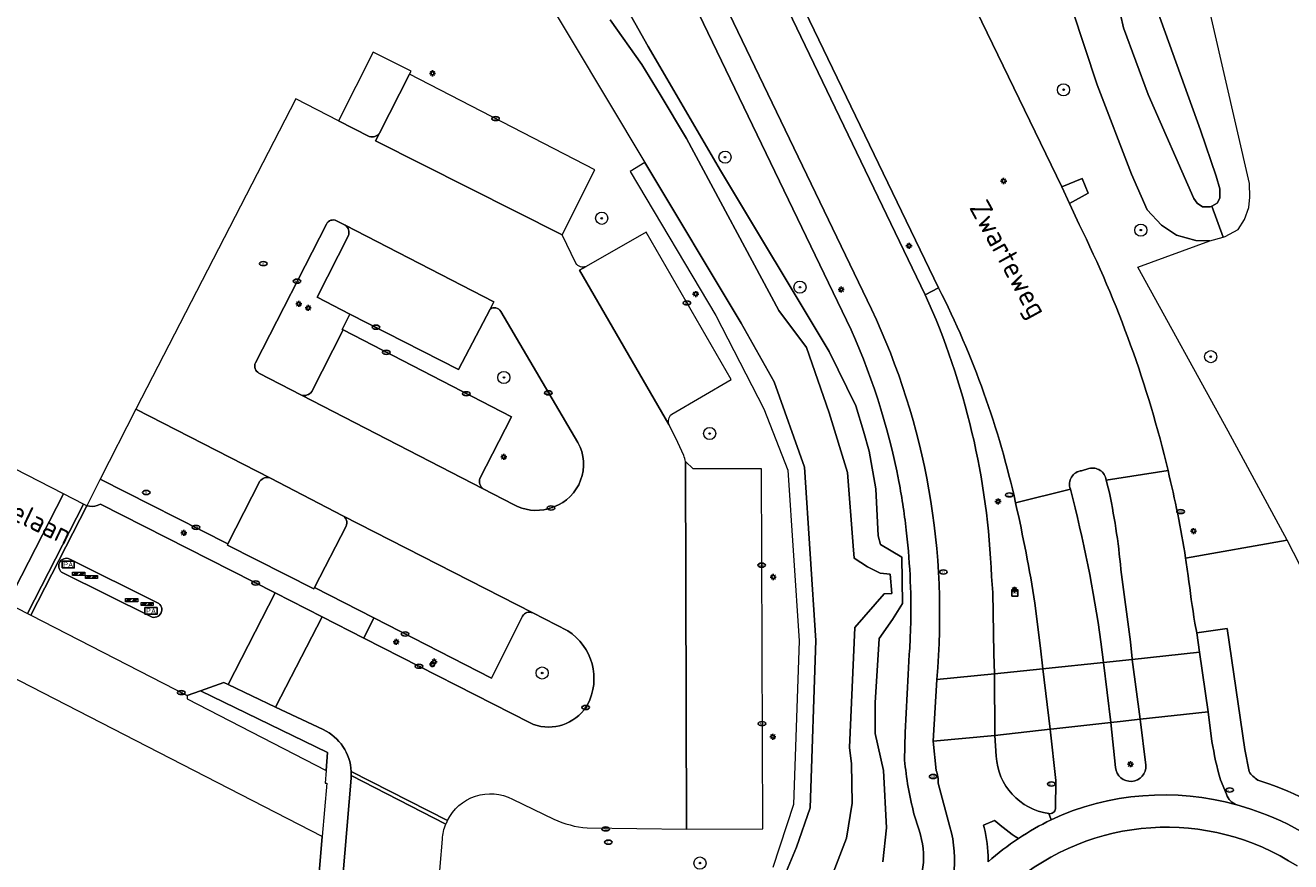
# Model space of a CAD drawing. Header units: metres. Extents: x 152610 to 160096, y 456114 to 462495.
# Tile 791 of 938: x 157528 to 157612, y 461483 to 461538. Entities that reach past the tile are written whole.
import ezdxf
from ezdxf.enums import TextEntityAlignment as Align

# ---------------------------------------------------------------- set-up
doc = ezdxf.new("R2010")
doc.units = ezdxf.units.M
doc.header["$LTSCALE"] = 0.5
doc.layers.get('0').update_dxf_attribs({"linetype": 'CONTINUOUS'})
for name, color, linetype, lineweight in [('B-PV-GK-BESCHOEIING-G', 251, 'GK-BESCHOEIING-SO', 18), ('B-PV-GR-BEPLANTING_CULTUUR_HEESTERS-GV', 251, 'CONTINUOUS', 18), ('B-PV-GR-BOOM-S', 251, 'CONTINUOUS', 25), ('B-PV-IE-MEUBILAIR-S', 251, 'CONTINUOUS', 25), ('B-PV-IE-MEUBILAIR_WEGMEUBILAIR-S', 251, 'CONTINUOUS', 25), ('B-PV-OG-TERREIN_BEGROEID-GV', 251, 'CONTINUOUS', 18), ('B-PV-OG-TERREIN_OEVER-GV', 251, 'CONTINUOUS', 18), ('B-PV-OG-TOPOGRAFIE-T18', 1, 'CONTINUOUS', 18), ('B-PV-OG-WATER_SLOOT-GV', 251, 'CONTINUOUS', 18), ('B-PV-VH-GESLOTENVERHARDING_ASFALT-GV', 251, 'CONTINUOUS', 18), ('B-PV-VH-HALFVERHARDING_GRASBETONSTEEN-GV', 251, 'CONTINUOUS', 18), ('B-PV-VH-HALFVERHARDING_PUIN-GV', 251, 'CONTINUOUS', 18), ('B-PV-VH-OPENVERHARDING-GV', 251, 'CONTINUOUS', 18), ('B-PV-VH-OPENVERHARDING_BETONSTRAATSTEEN-GV', 251, 'CONTINUOUS', 18), ('B-PV-VH-OPENVERHARDING_STRAATBAKSTEEN-GV', 251, 'CONTINUOUS', 18), ('B-PV-VH-OPENVERHARDING_TEGEL-GV', 251, 'CONTINUOUS', 18), ('B-PV-VH-ROOSTER-GV', 251, 'CONTINUOUS', 18)]:
    doc.layers.add(name, color=color, linetype=linetype, lineweight=lineweight)
doc.styles.add('NLCS-ISO', font='NLCS-ISO.ttf')
doc.styles.add('NLCS-ISO-M750-T18', font='NLCS-ISO.ttf', dxfattribs={"height": 1.35})
doc.linetypes.add('GK-BESCHOEIING-SO', pattern='A,18,-3,[1,NLCS.SHX,S=0.6,R=0,X=0,Y=0],-3', length=24)

# ---------------------------------------------------------------- blocks, each defined once
blk = doc.blocks.new('SIE-MEUBILAIR_BORD_VERKEER-SO')
blk.add_lwpolyline([(-0.5625, -0.5625), (0.5625, -0.5625), (0.5625, 0.5625), (-0.5625, 0.5625)], close=True)
at = {"style": 'NLCS-ISO'}
blk.add_text('vb', height=0.75, dxfattribs=at).set_placement((0, 0), align=Align.MIDDLE_CENTER)
blk = doc.blocks.new('SIE-MEUBILAIR_KAST_CAI-SO')
for points in [[(-1, 1), (1, 1), (1, 0.84), (-1, 0.84)], [(-1, 0.76), (1, 0.76), (1, -1), (-1, -1)]]:
    blk.add_lwpolyline(points, close=True)
at = {"style": 'NLCS-ISO'}
blk.add_text('cai', height=0.75, dxfattribs=at).set_placement((0, 0), align=Align.MIDDLE_CENTER)
blk = doc.blocks.new('SIE-MEUBILAIR_PAAL_LICHTMAST-SO')
for points in [[(-0.62, 0), (-1, 0)], [(-0.71, 0.71), (-0.44, 0.44)], [(0, 1), (0, 0.62)], [(0.44, 0.44), (0.71, 0.71)], [(1, 0), (0.62, 0)], [(-0.71, -0.71), (-0.44, -0.44)], [(0, -0.62), (0, -1)], [(0.44, -0.44), (0.71, -0.71)]]:
    blk.add_lwpolyline(points)
blk.add_circle((0, 0), 0.5)
blk = doc.blocks.new('SIE-MEUBILAIR_PAAL_VERKEERSBORD-SO')
blk.add_circle((0, 0), 0.75)
at = {"style": 'NLCS-ISO'}
blk.add_text('vb', height=0.75, dxfattribs=at).set_placement((0, 0.07), align=Align.MIDDLE_CENTER)
blk = doc.blocks.new('SIE-MEUBILAIR_PUT_KOLK-SO')
blk.add_ellipse((0, 0), major_axis=(1.25, 0), ratio=0.54)
at = {"style": 'NLCS-ISO'}
blk.add_text('klk', height=0.75, dxfattribs=at).set_placement((0.03, 0), align=Align.MIDDLE_CENTER)
blk = doc.blocks.new('SIE-MEUBILAIR_PUT_RIOOLPUT-SO')
blk.add_ellipse((0, 0), major_axis=(1.25, 0), ratio=0.54)
at = {"style": 'NLCS-ISO'}
blk.add_text('ri', height=0.75, dxfattribs=at).set_placement((-0.04, 0.07), align=Align.MIDDLE_CENTER)
blk = doc.blocks.new('SIE-WEG_SLAGBOOM-SO')
at = {"linetype": 'ByBlock', "lineweight": 18}
h = blk.add_hatch(color=0, dxfattribs=at)
h.dxf.hatch_style = 1
h.paths.add_polyline_path([(0, 0.5), (-1, 0.5), (-2, -0.5), (-1, -0.5)])
h.paths.add_polyline_path([(2, 0.5), (1, 0.5), (0, -0.5), (1, -0.5)])
at = {"color": 0, "linetype": 'ByBlock', "lineweight": 18}
blk.add_lwpolyline([(-2, 0.5), (2, 0.5), (2, -0.5), (-2, -0.5)], close=True, dxfattribs=at)
for points in [[(-2, -0.5), (-1, 0.5)], [(-1, -0.5), (0, 0.5)], [(0, -0.5), (1, 0.5)], [(1, -0.5), (2, 0.5)]]:
    blk.add_lwpolyline(points, dxfattribs=at)
blk = doc.blocks.new('SIE-WEG_PARKEERAUTOMAAT-SO')
at = {"flags": 128}
blk.add_lwpolyline([(-2, -1.095), (2, -1.095), (2, 1.095), (-2, 1.095)], close=True, dxfattribs=at)
at = {"style": 'NLCS-ISO'}
blk.add_text('PA', height=1.75, dxfattribs=at).set_placement((0, 0), align=Align.MIDDLE_CENTER)
blk = doc.blocks.new('SGR-BOOM_GBKN-SO')
at = {"linetype": 'ByBlock', "lineweight": 18}
h = blk.add_hatch(color=0, dxfattribs=at)
h.dxf.hatch_style = 1
edge = h.paths.add_edge_path()
edge.add_arc((0, 0), 0.25, 0, 360)
at = {"color": 0, "linetype": 'ByBlock', "lineweight": 18}
for radius in [2, 0.25]:
    blk.add_circle((0, 0), radius, dxfattribs=at)
at = {"color": 0, "linetype": 'ByBlock', "lineweight": 18, "style": 'NLCS-ISO'}
blk.add_attdef('SOORT', (2.5, 0), '', height=1.5, dxfattribs=at)

msp = doc.modelspace()

# ---------------------------------------------------------------- linework, layer by layer
at = {"layer": 'B-PV-GK-BESCHOEIING-G', "flags": 128}
for points in [[(157511.338, 461584.221), (157520.86, 461581.987), (157525.037, 461580.723), (157527.892, 461579.356), (157531.96, 461576.347), (157541.617, 461568.293), (157546.19, 461564.108), (157548.764, 461561.503), (157550.496, 461559.608), (157552.949, 461555.935), (157555.952, 461550.906), (157558.849, 461546.108), (157561.965, 461540.92), (157569.229, 461528.807), (157575.578, 461518.22), (157577.737, 461514.363), (157579.743, 461508.756), (157580.493, 461497.338), (157580.109, 461486.316), (157579.206, 461483.735), (157578.123, 461481.09), (157576.915, 461479.594), (157575.323, 461477.934), (157570.243, 461476.345), (157567.062, 461476.345)], [(157547.972, 461484.426), (157521.905, 461497.811), (157520.957, 461497.738), (157519.926, 461496.217), (157519.42, 461495.013)]]:
    msp.add_lwpolyline(points, dxfattribs=at)
at = {"layer": 'B-PV-GR-BEPLANTING_CULTUUR_HEESTERS-GV', "flags": 128}
for points in [[(157559.02, 461519.157), (157556.938, 461515.172), (157549.78, 461518.823), (157549.275, 461517.815), (157549.355, 461517.782)], [(157564.814, 461510.364), (157559.733, 461519.002)], [(157549.355, 461517.782), (157560.434, 461512.054), (157558.36, 461508.002)], [(157558.579, 461507.325), (157560.576, 461506.292)], [(157562.855, 461506.004), (157563.236, 461506.132)], [(157561.166, 461498.933), (157559.116, 461494.862), (157551.363, 461498.822), (157550.698, 461497.488)], [(157564.144, 461497.974), (157561.837, 461499.156)], [(157550.698, 461497.488), (157561.66, 461491.905)], [(157565.215, 461492.774), (157565.449, 461493.105)]]:
    msp.add_lwpolyline(points, dxfattribs=at)
at = {"layer": 'B-PV-GR-BEPLANTING_CULTUUR_HEESTERS-GV'}
for points in [[(157559.733, 461519.002, 0.444626), (157559.02, 461519.157)], [(157563.236, 461506.132, 0.457476), (157564.814, 461510.364)], [(157558.36, 461508.002, 0.329768), (157558.579, 461507.325)], [(157560.576, 461506.292, 0.194762), (157562.855, 461506.004)], [(157561.837, 461499.156, 0.409661), (157561.166, 461498.933)], [(157565.449, 461493.105, 0.389151), (157564.144, 461497.974)], [(157561.66, 461491.905, 0.34747), (157565.215, 461492.774)]]:
    msp.add_lwpolyline(points, format="xyb", dxfattribs=at)
at = {"layer": 'B-PV-OG-TERREIN_BEGROEID-GV', "flags": 128}
for points in [[(157580.375, 461560.976), (157581.392, 461558.839), (157582.775, 461559.373), (157583.261, 461558.259), (157582.013, 461557.708), (157588.862, 461543.4), (157590.166, 461543.996), (157590.618, 461543.045), (157589.324, 461542.429), (157596.691, 461527.209), (157598.035, 461527.754), (157598.429, 461526.799), (157597.195, 461526.104), (157597.837, 461524.723)], [(157582.517, 461518.418), (157566.613, 461551.42)], [(157562.699, 461548.436), (157569.451, 461536.437), (157574.198, 461528.289), (157581.373, 461516.357), (157583.119, 461512.777), (157583.635, 461511.117), (157584.004, 461509.803), (157584.445, 461507.32), (157584.59, 461504.23), (157584.744, 461503.651), (157586.157, 461502.833), (157586.196, 461499.778), (157585.536, 461498.727), (157584.649, 461497.479), (157584.405, 461493.227), (157584.405, 461491.208), (157584.936, 461488.788), (157585.15, 461485), (157584.894, 461482.755)], [(157604.846, 461502.768), (157611.541, 461503.952), (157607.642, 461511.116), (157601.708, 461521.927), (157606.435, 461523.661), (157605.516, 461523.681), (157604.256, 461524.026), (157603.263, 461524.687), (157602.319, 461525.688), (157601.281, 461528.039), (157599.026, 461533.914), (157596.557, 461541.375)], [(157588.578, 461520.55), (157587.695, 461520.107)], [(157620.149, 461480.171), (157619.916, 461481.209), (157619.42, 461483.754), (157618.779, 461486.267), (157618.044, 461488.64), (157617.828, 461489.341), (157617.595, 461490.072), (157617.355, 461490.799), (157617.107, 461491.525), (157616.852, 461492.247), (157616.589, 461492.967), (157616.318, 461493.684), (157616.04, 461494.398), (157615.755, 461495.11), (157615.462, 461495.818), (157615.161, 461496.523), (157614.854, 461497.225), (157614.539, 461497.924), (157614.217, 461498.619), (157613.887, 461499.311), (157613.551, 461500), (157613.207, 461500.685), (157611.541, 461503.952), (157604.846, 461502.768)], [(157592.061, 461501.547), (157592.142, 461500.493), (157592.208, 461496.489), (157592.247, 461495.149), (157595.439, 461495.463)], [(157595.439, 461495.463), (157595.292, 461496.839), (157594.917, 461499.796)], [(157605.462, 461498.482), (157605.578, 461497.838), (157607.58, 461498.123), (157608.744, 461490.165), (157609.03, 461488.708)], [(157586.332, 461489.465), (157586.363, 461491.288), (157586.573, 461495.104), (157586.645, 461496.415)], [(157596.276, 461486.258), (157596.291, 461488.116), (157595.927, 461491.499), (157592.283, 461491.089)], [(157592.283, 461491.089), (157592.371, 461489.725)], [(157587.292, 461484.84), (157586.953, 461485.928)]]:
    msp.add_lwpolyline(points, dxfattribs=at)
at = {"layer": 'B-PV-OG-TERREIN_BEGROEID-GV'}
for points in [[(157597.837, 461524.723, -0.056992), (157603.69, 461508.525)], [(157593.647, 461506.395, 0.062944), (157588.578, 461520.55)], [(157587.695, 461520.107, -0.096659), (157592.061, 461501.547)], [(157585.954, 461507.815, 0.062532), (157582.517, 461518.418)], [(157586.471, 461504.394, 0.019536), (157585.954, 461507.815)], [(157603.69, 461508.525, -0.019999), (157604.846, 461502.768)], [(157594.917, 461499.796, 0.016664), (157593.647, 461506.395)], [(157586.727, 461498.096, 0.035243), (157586.471, 461504.394)], [(157604.846, 461502.768, -0.005004), (157605.024, 461501.596)], [(157605.024, 461501.596, 0.012232), (157605.462, 461498.482)], [(157586.645, 461496.415, 0.009524), (157586.727, 461498.096)], [(157586.953, 461485.928, -0.038779), (157586.332, 461489.465)], [(157592.371, 461489.725, 0.359189), (157595.833, 461485.94)], [(157609.03, 461488.708, 0.103449), (157609.6, 461488.147)], [(157609.6, 461488.147, -0.177107), (157620.149, 461480.171)], [(157595.833, 461485.94, 0.434667), (157596.276, 461486.258)], [(157586.74, 461480.12, 0.224159), (157587.292, 461484.84)]]:
    msp.add_lwpolyline(points, format="xyb", dxfattribs=at)
at = {"layer": 'B-PV-OG-TERREIN_OEVER-GV', "flags": 128}
for points in [[(157584.894, 461482.755), (157585.15, 461485), (157584.936, 461488.788), (157584.405, 461491.208), (157584.405, 461493.227), (157584.649, 461497.479), (157585.536, 461498.727), (157586.196, 461499.778), (157586.157, 461502.833), (157584.744, 461503.651), (157584.59, 461504.23), (157584.445, 461507.32), (157584.004, 461509.803), (157583.635, 461511.117), (157583.119, 461512.777), (157581.373, 461516.357), (157574.198, 461528.289), (157569.451, 461536.437), (157562.699, 461548.436)], [(157596.557, 461541.375), (157599.026, 461533.914), (157601.281, 461528.039), (157602.319, 461525.688), (157603.263, 461524.687), (157604.256, 461524.026), (157605.516, 461523.681), (157606.435, 461523.661), (157607.322, 461523.903), (157606.573, 461525.94), (157606.468, 461525.884), (157605.971, 461525.885), (157605.617, 461526.134), (157605.388, 461526.439), (157602.39, 461533.292), (157600.747, 461537.669), (157600.365, 461539.422)], [(157566.939, 461538.209), (157569.018, 461535.262), (157570.225, 461533.287), (157571.967, 461530.385), (157578.052, 461519.06), (157579.874, 461516.621), (157581.36, 461512.333), (157582.583, 461508.405), (157582.946, 461503.559), (157583.014, 461502.756), (157583.894, 461502.177), (157584.72, 461501.765), (157585.376, 461501.705), (157585.498, 461500.44), (157584.984, 461500.41), (157583.064, 461498.191), (157582.709, 461490.288), (157582.837, 461489.213), (157582.878, 461486.626), (157582.497, 461484.315), (157581.618, 461482.046)], [(157578.123, 461481.09), (157579.206, 461483.735), (157580.109, 461486.316), (157580.493, 461497.338), (157579.743, 461508.756), (157577.737, 461514.363), (157575.578, 461518.22), (157569.229, 461528.807), (157568.259, 461528.225), (157573.9, 461518.734), (157577.069, 461512.591), (157578.649, 461508.545), (157579.386, 461497.321), (157579.011, 461486.541), (157577.643, 461482.389)]]:
    msp.add_lwpolyline(points, dxfattribs=at)
msp.add_lwpolyline([(157605.79, 461541.642), (157603.154, 461541.739), (157602.829, 461541.038), (157602.809, 461540.441), (157602.808, 461539.702), (157602.949, 461538.907), (157605.82, 461530.936), (157606.87, 461527.92), (157607.111, 461527.081), (157607.109, 461526.472), (157606.928, 461526.131), (157606.573, 461525.94), (157607.322, 461523.903), (157607.449, 461523.938), (157608.301, 461524.396), (157608.725, 461525.047), (157609.012, 461525.836), (157609.088, 461526.532), (157609.059, 461527.432)], close=True, dxfattribs=at)
at = {"layer": 'B-PV-OG-WATER_SLOOT-GV', "flags": 128}
for points in [[(157561.965, 461540.92), (157569.229, 461528.807), (157575.578, 461518.22), (157577.737, 461514.363), (157579.743, 461508.756), (157580.493, 461497.338), (157580.109, 461486.316), (157579.206, 461483.735), (157578.123, 461481.09)], [(157600.365, 461539.422), (157600.747, 461537.669), (157602.39, 461533.292), (157605.388, 461526.439), (157605.617, 461526.134), (157605.971, 461525.885), (157606.468, 461525.884), (157606.573, 461525.94), (157606.928, 461526.131), (157607.109, 461526.472), (157607.111, 461527.081), (157606.87, 461527.92), (157605.82, 461530.936), (157602.949, 461538.907)], [(157581.618, 461482.046), (157582.497, 461484.315), (157582.878, 461486.626), (157582.837, 461489.213), (157582.709, 461490.288), (157583.064, 461498.191), (157584.984, 461500.41), (157585.498, 461500.44), (157585.376, 461501.705), (157584.72, 461501.765), (157583.894, 461502.177), (157583.014, 461502.756), (157582.946, 461503.559), (157582.583, 461508.405), (157581.36, 461512.333), (157579.874, 461516.621), (157578.052, 461519.06), (157571.967, 461530.385), (157570.225, 461533.287), (157569.018, 461535.262), (157566.939, 461538.209)], [(157526.093, 461458.15), (157529.473, 461459.184), (157533.104, 461460.289), (157536.921, 461461.716), (157541.513, 461463.524), (157545.33, 461465.233), (157546.425, 461465.95), (157546.527, 461467.166), (157547.972, 461484.426), (157521.905, 461497.811)]]:
    msp.add_lwpolyline(points, dxfattribs=at)
at = {"layer": 'B-PV-VH-GESLOTENVERHARDING_ASFALT-GV', "flags": 128}
for points in [[(157563.174, 461573.476), (157571.871, 461555.138), (157588.578, 461520.55)], [(157597.837, 461524.723), (157597.195, 461526.104), (157596.691, 461527.209), (157589.324, 461542.429), (157588.862, 461543.4), (157582.013, 461557.708), (157581.392, 461558.839), (157580.375, 461560.976)], [(157587.695, 461520.107), (157571.049, 461554.682), (157570.471, 461555.871)], [(157568.227, 461552.22), (157584.153, 461519.161)], [(157597.999, 461508.513), (157598.479, 461508.666)], [(157599.623, 461507.904), (157603.69, 461508.525)], [(157593.647, 461506.395), (157597.256, 461507.307)], [(157592.247, 461495.149), (157592.208, 461496.489), (157592.142, 461500.493), (157592.061, 461501.547)], [(157588.449, 461494.776), (157592.247, 461495.149)], [(157592.371, 461489.725), (157592.283, 461491.089), (157588.222, 461490.714), (157588.421, 461488.778)], [(157588.537, 461487.941), (157589.322, 461485.073)], [(157591.585, 461485.026), (157591.531, 461485.177), (157592.267, 461485.495)], [(157595.99, 461485.535), (157595.833, 461485.94)], [(157591.841, 461482.774), (157591.839, 461482.899)]]:
    msp.add_lwpolyline(points, dxfattribs=at)
at = {"layer": 'B-PV-VH-GESLOTENVERHARDING_ASFALT-GV'}
for points in [[(157603.69, 461508.525, 0.056992), (157597.837, 461524.723)], [(157588.578, 461520.55, -0.062944), (157593.647, 461506.395)], [(157592.061, 461501.547, 0.096659), (157587.695, 461520.107)], [(157584.153, 461519.161, -0.133853), (157588.449, 461494.776)], [(157598.479, 461508.666, -0.439467), (157599.623, 461507.904)], [(157597.256, 461507.307, -0.498983), (157597.999, 461508.513)], [(157595.833, 461485.94, -0.359189), (157592.371, 461489.725)], [(157588.421, 461488.778, -0.114646), (157588.537, 461487.941)], [(157592.267, 461485.495, 0.039084), (157593.832, 461484.298)], [(157593.832, 461484.298, -0.033161), (157595.99, 461485.535)], [(157589.322, 461485.073, -0.210191), (157588.459, 461478.798)], [(157591.839, 461482.899, 0.053563), (157591.585, 461485.026)], [(157612.192, 461482.492, 0.334072), (157593.328, 461481.226)]]:
    msp.add_lwpolyline(points, format="xyb", dxfattribs=at)
at = {"layer": 'B-PV-VH-GESLOTENVERHARDING_ASFALT-GV', "flags": 128}
for points in [[(157509.307, 461518.067), (157511.542, 461507.007), (157512.624, 461507.237), (157527.224, 461499.796), (157530.925, 461506.987)], [(157592.283, 461491.089), (157592.247, 461495.149), (157588.449, 461494.776), (157588.222, 461490.714)]]:
    msp.add_lwpolyline(points, close=True, dxfattribs=at)
at = {"layer": 'B-PV-VH-HALFVERHARDING_GRASBETONSTEEN-GV', "flags": 128}
msp.add_lwpolyline([(157597.195, 461526.104), (157598.429, 461526.799), (157598.035, 461527.754), (157596.691, 461527.209)], close=True, dxfattribs=at)
at = {"layer": 'B-PV-VH-HALFVERHARDING_PUIN-GV', "flags": 128}
for points in [[(157553.721, 461534.628), (157553.819, 461534.813), (157551.317, 461536.072), (157549.043, 461531.542), (157551.067, 461530.523)], [(157551.742, 461530.744), (157553.721, 461534.628)], [(157548.244, 461524.759), (157543.569, 461515.617)], [(157549.479, 461524.682), (157548.912, 461524.971)], [(157549.355, 461517.782), (157549.275, 461517.815), (157549.78, 461518.823), (157547.628, 461519.949), (157549.688, 461524.006)], [(157547.283, 461513.725), (157549.355, 461517.782)], [(157543.798, 461514.942), (157546.6, 461513.492)], [(157543.866, 461507.826), (157541.749, 461503.693), (157541.72, 461503.612), (157547.407, 461500.737), (157547.448, 461500.819)], [(157549.324, 461505.55), (157544.549, 461508.034)], [(157547.448, 461500.819), (157549.538, 461504.867)], [(157537.121, 461499.826), (157531.328, 461502.701)], [(157530.883, 461501.782), (157536.675, 461498.907)]]:
    msp.add_lwpolyline(points, dxfattribs=at)
at = {"layer": 'B-PV-VH-HALFVERHARDING_PUIN-GV'}
for points in [[(157551.067, 461530.523, 0.316109), (157551.742, 461530.744)], [(157548.912, 461524.971, 0.41063), (157548.244, 461524.759)], [(157549.688, 461524.006, 0.356296), (157549.479, 461524.682)], [(157543.569, 461515.617, 0.401059), (157543.798, 461514.942)], [(157546.6, 461513.492, 0.309388), (157547.283, 461513.725)], [(157544.549, 461508.034, 0.342499), (157543.866, 461507.826)], [(157549.538, 461504.867, 0.404318), (157549.324, 461505.55)], [(157531.328, 461502.701, 0.982482), (157530.883, 461501.782)], [(157536.675, 461498.907, 0.977659), (157537.121, 461499.826)]]:
    msp.add_lwpolyline(points, format="xyb", dxfattribs=at)
at = {"layer": 'B-PV-VH-HALFVERHARDING_PUIN-GV', "flags": 128}
msp.add_lwpolyline([(157539.076, 461493.713), (157539.059, 461493.487), (157548.232, 461488.783), (157548.316, 461489.961), (157539.936, 461494.021)], close=True, dxfattribs=at)
at = {"layer": 'B-PV-VH-OPENVERHARDING-GV', "flags": 128}
msp.add_lwpolyline([(157528.77, 461499.007), (157532.458, 461506.213), (157532.366, 461506.249), (157532.237, 461506.316), (157528.553, 461499.12)], close=True, dxfattribs=at)
for points in [[(157556.212, 461485.478), (157549.878, 461488.716)], [(157549.88, 461488.439), (157556.113, 461485.254)]]:
    msp.add_lwpolyline(points, dxfattribs=at)
at = {"layer": 'B-PV-VH-OPENVERHARDING-GV'}
for points in [[(157549.878, 461488.716, -0.021634), (157549.88, 461488.439)], [(157556.113, 461485.254, 0.040215), (157556.212, 461485.478)]]:
    msp.add_lwpolyline(points, format="xyb", dxfattribs=at)
at = {"layer": 'B-PV-VH-OPENVERHARDING_BETONSTRAATSTEEN-GV', "flags": 128}
for points in [[(157563.772, 461524.045), (157565.927, 461528.336), (157553.721, 461534.628), (157551.742, 461530.744), (157551.471, 461530.229)], [(157571.959, 461484.92), (157576.991, 461484.93), (157576.902, 461508.646), (157572.396, 461508.635), (157571.903, 461509.114)], [(157528.553, 461499.12), (157532.237, 461506.316), (157530.925, 461506.987), (157527.224, 461499.796)], [(157544.894, 461492.953), (157547.966, 461498.898), (157544.858, 461500.469), (157541.759, 461494.446)]]:
    msp.add_lwpolyline(points, close=True, dxfattribs=at)
for points in [[(157551.067, 461530.523), (157549.043, 461531.542), (157546.221, 461533.005), (157535.693, 461512.579), (157544.549, 461508.034), (157549.324, 461505.55), (157561.837, 461499.156), (157564.144, 461497.974)], [(157564.683, 461522.171), (157563.772, 461524.045), (157551.471, 461530.229), (157551.742, 461530.744)], [(157543.569, 461515.617), (157548.244, 461524.759)], [(157548.912, 461524.971), (157549.479, 461524.682), (157559.277, 461519.641), (157559.02, 461519.157)], [(157559.02, 461519.157), (157559.277, 461519.641), (157549.479, 461524.682)], [(157549.688, 461524.006), (157547.628, 461519.949), (157549.78, 461518.823), (157556.938, 461515.172), (157559.02, 461519.157)], [(157570.989, 461512.233), (157574.913, 461514.524), (157569.31, 461524.224), (157565.345, 461521.959), (157564.924, 461521.716), (157570.806, 461511.548)], [(157571.783, 461509.519), (157571.262, 461510.658), (157570.806, 461511.548), (157564.924, 461521.716), (157565.345, 461521.959)], [(157559.733, 461519.002), (157564.814, 461510.364)], [(157558.36, 461508.002), (157560.434, 461512.054), (157549.355, 461517.782), (157547.283, 461513.725)], [(157546.6, 461513.492), (157543.798, 461514.942)], [(157560.576, 461506.292), (157558.579, 461507.325), (157546.6, 461513.492)], [(157546.6, 461513.492), (157558.579, 461507.325)], [(157544.549, 461508.034), (157535.693, 461512.579), (157533.332, 461507.965), (157541.749, 461503.693), (157543.866, 461507.826)], [(157565.416, 461484.992), (157571.959, 461484.92), (157571.903, 461509.114)], [(157532.458, 461506.213), (157528.77, 461499.007), (157539.076, 461493.713), (157539.936, 461494.021), (157541.49, 461494.577), (157541.759, 461494.446)], [(157541.759, 461494.446), (157544.858, 461500.469), (157533.365, 461506.317), (157533.145, 461506.228)], [(157563.236, 461506.132), (157562.855, 461506.004)], [(157561.837, 461499.156), (157549.324, 461505.55)], [(157549.538, 461504.867), (157547.448, 461500.819), (157551.363, 461498.822), (157559.116, 461494.862), (157561.166, 461498.933)], [(157531.328, 461502.701), (157537.121, 461499.826)], [(157536.675, 461498.907), (157530.883, 461501.782)], [(157561.66, 461491.905), (157550.698, 461497.488), (157547.966, 461498.898), (157544.894, 461492.953)], [(157544.894, 461492.953), (157548.026, 461491.47)], [(157565.449, 461493.105), (157565.215, 461492.774)], [(157549.878, 461488.716), (157556.212, 461485.478)], [(157549.88, 461488.439), (157549.869, 461488.266), (157547.782, 461463.577), (157547.497, 461461.586), (157547.118, 461459.571), (157558.264, 461464.997), (157557.975, 461465.031), (157557.619, 461465.19), (157557.303, 461465.359), (157556.901, 461465.618), (157556.548, 461465.893), (157556.31, 461466.108), (157555.789, 461466.669), (157555.234, 461467.54), (157554.873, 461468.508), (157554.721, 461469.53), (157554.719, 461469.903), (157555.609, 461480.812), (157555.743, 461482.46), (157555.89, 461484.257)], [(157556.113, 461485.254), (157549.88, 461488.439)], [(157560.496, 461486.888), (157563.216, 461485.574)], [(157592.267, 461485.495), (157591.531, 461485.177), (157591.585, 461485.026)], [(157591.839, 461482.899), (157591.841, 461482.774)]]:
    msp.add_lwpolyline(points, dxfattribs=at)
at = {"layer": 'B-PV-VH-OPENVERHARDING_BETONSTRAATSTEEN-GV'}
for points in [[(157551.742, 461530.744, -0.316109), (157551.067, 461530.523)], [(157548.244, 461524.759, -0.41063), (157548.912, 461524.971)], [(157549.479, 461524.682, -0.356296), (157549.688, 461524.006)], [(157565.345, 461521.959, -0.364903), (157564.683, 461522.171)], [(157559.02, 461519.157, -0.444626), (157559.733, 461519.002)], [(157543.798, 461514.942, -0.401059), (157543.569, 461515.617)], [(157547.283, 461513.725, -0.309388), (157546.6, 461513.492)], [(157570.806, 461511.548, -0.299355), (157570.989, 461512.233)], [(157564.814, 461510.364, -0.457476), (157563.236, 461506.132)], [(157571.903, 461509.114, 0.054645), (157571.783, 461509.519)], [(157543.866, 461507.826, -0.342499), (157544.549, 461508.034)], [(157558.579, 461507.325, -0.329768), (157558.36, 461508.002)], [(157533.145, 461506.228, -0.17614), (157532.458, 461506.213)], [(157562.855, 461506.004, -0.194762), (157560.576, 461506.292)], [(157549.324, 461505.55, -0.404318), (157549.538, 461504.867)], [(157530.883, 461501.782, -0.982482), (157531.328, 461502.701)], [(157537.121, 461499.826, -0.977659), (157536.675, 461498.907)], [(157561.166, 461498.933, -0.409661), (157561.837, 461499.156)], [(157564.144, 461497.974, -0.389151), (157565.449, 461493.105)], [(157565.215, 461492.774, -0.34747), (157561.66, 461491.905)], [(157548.026, 461491.47, -0.277453), (157549.878, 461488.716)], [(157556.212, 461485.478, -0.420138), (157560.496, 461486.888)], [(157563.216, 461485.574, 0.08441), (157565.416, 461484.992)], [(157593.832, 461484.298, -0.039084), (157592.267, 461485.495)], [(157555.89, 461484.257, -0.089074), (157556.113, 461485.254)], [(157591.585, 461485.026, -0.053563), (157591.839, 461482.899)], [(157591.841, 461482.774, -0.033899), (157593.832, 461484.298)]]:
    msp.add_lwpolyline(points, format="xyb", dxfattribs=at)
at = {"layer": 'B-PV-VH-OPENVERHARDING_STRAATBAKSTEEN-GV', "flags": 128}
for points in [[(157571.049, 461554.682), (157587.695, 461520.107), (157588.578, 461520.55), (157571.871, 461555.138)], [(157601.332, 461496.095), (157601.852, 461492.152), (157606.325, 461492.647), (157605.766, 461496.572)], [(157595.927, 461491.499), (157596.158, 461491.522), (157599.931, 461491.939), (157599.437, 461495.891), (157595.645, 461495.484), (157595.439, 461495.463)]]:
    msp.add_lwpolyline(points, close=True, dxfattribs=at)
for points in [[(157598.479, 461508.666), (157597.999, 461508.513)], [(157603.69, 461508.525), (157599.623, 461507.904), (157599.753, 461507.393)], [(157599.753, 461507.393), (157599.623, 461507.904)], [(157597.256, 461507.307), (157593.647, 461506.395)], [(157601.328, 461496.123), (157601.228, 461497.246), (157600.581, 461502.014)], [(157600.581, 461502.014), (157601.228, 461497.246), (157601.328, 461496.123), (157601.332, 461496.095), (157605.766, 461496.572)], [(157594.917, 461499.796), (157595.292, 461496.839), (157595.439, 461495.463)], [(157605.766, 461496.572), (157605.578, 461497.838), (157605.462, 461498.482)], [(157595.439, 461495.463), (157595.645, 461495.484), (157599.437, 461495.891), (157599.269, 461497.258)], [(157599.269, 461497.258), (157599.437, 461495.891), (157601.332, 461496.095), (157601.328, 461496.123)], [(157600.235, 461488.977), (157599.931, 461491.939), (157596.158, 461491.522), (157595.927, 461491.499), (157596.291, 461488.116), (157596.276, 461486.258)], [(157602.23, 461489.129), (157601.852, 461492.152), (157600.548, 461492.008), (157599.931, 461491.939)], [(157599.931, 461491.939), (157600.235, 461488.977)], [(157606.585, 461490.682), (157606.325, 461492.647), (157601.852, 461492.152), (157602.23, 461489.129)], [(157607.548, 461487.213), (157607.141, 461488.168)], [(157595.833, 461485.94), (157595.99, 461485.535)]]:
    msp.add_lwpolyline(points, dxfattribs=at)
at = {"layer": 'B-PV-VH-OPENVERHARDING_STRAATBAKSTEEN-GV'}
for points in [[(157599.623, 461507.904, 0.439467), (157598.479, 461508.666)], [(157597.999, 461508.513, 0.498983), (157597.256, 461507.307)], [(157604.846, 461502.768, 0.019999), (157603.69, 461508.525)], [(157597.256, 461507.307, -0.028551), (157599.269, 461497.258)], [(157599.269, 461497.258, 0.028551), (157597.256, 461507.307)], [(157600.581, 461502.014, 0.031991), (157599.753, 461507.393)], [(157599.753, 461507.393, -0.031991), (157600.581, 461502.014)], [(157593.647, 461506.395, -0.016664), (157594.917, 461499.796)], [(157605.024, 461501.596, 0.005004), (157604.846, 461502.768)], [(157605.462, 461498.482, -0.012232), (157605.024, 461501.596)], [(157607.141, 461488.168, -0.027888), (157606.585, 461490.682)], [(157600.235, 461488.977, 0.992487), (157602.23, 461489.129)], [(157602.23, 461489.129, -0.992487), (157600.235, 461488.977)], [(157595.99, 461485.535, -0.179055), (157608.227, 461486.506)], [(157608.227, 461486.506, -0.246769), (157607.548, 461487.213)], [(157596.276, 461486.258, -0.434667), (157595.833, 461485.94)]]:
    msp.add_lwpolyline(points, format="xyb", dxfattribs=at)
at = {"layer": 'B-PV-VH-OPENVERHARDING_TEGEL-GV', "flags": 128}
for points in [[(157584.153, 461519.161), (157568.227, 461552.22)], [(157566.613, 461551.42), (157582.517, 461518.418)], [(157550.698, 461497.488), (157551.363, 461498.822), (157547.448, 461500.819), (157547.407, 461500.737), (157541.72, 461503.612), (157541.749, 461503.693), (157533.332, 461507.965), (157532.458, 461506.213)], [(157533.145, 461506.228), (157533.365, 461506.317), (157544.858, 461500.469), (157547.966, 461498.898), (157550.698, 461497.488)], [(157609.03, 461488.708), (157608.744, 461490.165), (157607.58, 461498.123), (157605.578, 461497.838), (157605.766, 461496.572), (157606.325, 461492.647), (157606.585, 461490.682)], [(157586.645, 461496.415), (157586.573, 461495.104), (157586.363, 461491.288), (157586.332, 461489.465)], [(157548.026, 461491.47), (157544.894, 461492.953), (157541.759, 461494.446), (157541.49, 461494.577), (157539.936, 461494.021), (157548.316, 461489.961), (157548.232, 461488.783), (157548.156, 461487.947), (157548.265, 461487.933), (157547.972, 461484.426), (157546.527, 461467.166), (157546.425, 461465.95), (157546.258, 461463.96)], [(157588.421, 461488.778), (157588.222, 461490.714), (157588.449, 461494.776)], [(157542.973, 461457.531), (157545.119, 461458.598), (157547.118, 461459.571), (157547.497, 461461.586), (157547.782, 461463.577), (157549.869, 461488.266), (157549.88, 461488.439)], [(157589.322, 461485.073), (157588.537, 461487.941)], [(157607.141, 461488.168), (157607.548, 461487.213)], [(157586.953, 461485.928), (157587.292, 461484.84)]]:
    msp.add_lwpolyline(points, dxfattribs=at)
at = {"layer": 'B-PV-VH-OPENVERHARDING_TEGEL-GV'}
for points in [[(157588.449, 461494.776, 0.133853), (157584.153, 461519.161)], [(157582.517, 461518.418, -0.062532), (157585.954, 461507.815)], [(157585.954, 461507.815, -0.019536), (157586.471, 461504.394)], [(157532.458, 461506.213, 0.17614), (157533.145, 461506.228)], [(157586.471, 461504.394, -0.035243), (157586.727, 461498.096)], [(157586.727, 461498.096, -0.009524), (157586.645, 461496.415)], [(157549.878, 461488.716, 0.277453), (157548.026, 461491.47)], [(157606.585, 461490.682, 0.027888), (157607.141, 461488.168)], [(157586.332, 461489.465, 0.038779), (157586.953, 461485.928)], [(157549.88, 461488.439, 0.021634), (157549.878, 461488.716)], [(157588.537, 461487.941, 0.114646), (157588.421, 461488.778)], [(157609.6, 461488.147, -0.103449), (157609.03, 461488.708)], [(157620.149, 461480.171, 0.177107), (157609.6, 461488.147)], [(157608.227, 461486.506, 0.179055), (157595.99, 461485.535)], [(157607.548, 461487.213, 0.246769), (157608.227, 461486.506)], [(157619.926, 461476.044, 0.239657), (157608.227, 461486.506)], [(157608.227, 461486.506, -0.239657), (157619.926, 461476.044)], [(157595.99, 461485.535, 0.033161), (157593.832, 461484.298)], [(157587.292, 461484.84, -0.224159), (157586.74, 461480.12)], [(157588.459, 461478.798, 0.210191), (157589.322, 461485.073)], [(157593.328, 461481.226, -0.334072), (157612.192, 461482.492)], [(157593.832, 461484.298, 0.033899), (157591.841, 461482.774)]]:
    msp.add_lwpolyline(points, format="xyb", dxfattribs=at)
at = {"layer": 'B-PV-VH-OPENVERHARDING_TEGEL-GV', "flags": 128}
for points in [[(157592.283, 461491.089), (157595.927, 461491.499), (157595.439, 461495.463), (157592.247, 461495.149)], [(157599.437, 461495.891), (157599.931, 461491.939), (157600.548, 461492.008), (157601.852, 461492.152), (157601.332, 461496.095)]]:
    msp.add_lwpolyline(points, close=True, dxfattribs=at)
at = {"layer": 'B-PV-VH-ROOSTER-GV', "flags": 128}
msp.add_lwpolyline([(157528.77, 461499.007), (157532.458, 461506.213), (157532.366, 461506.249), (157532.237, 461506.316), (157528.553, 461499.12)], close=True, dxfattribs=at)
for points in [[(157556.212, 461485.478), (157549.878, 461488.716)], [(157549.88, 461488.439), (157556.113, 461485.254)]]:
    msp.add_lwpolyline(points, dxfattribs=at)
at = {"layer": 'B-PV-VH-ROOSTER-GV'}
for points in [[(157549.878, 461488.716, -0.021634), (157549.88, 461488.439)], [(157556.113, 461485.254, 0.040215), (157556.212, 461485.478)]]:
    msp.add_lwpolyline(points, format="xyb", dxfattribs=at)

# ---------------------------------------------------------------- block references
at = {"layer": 'B-PV-GR-BOOM-S', "xscale": 0.2, "yscale": 0.2, "zscale": 0.2}
for p in [(157596.81, 461533.599), (157574.507, 461529.163), (157566.381, 461525.138), (157601.898, 461524.357), (157579.44, 461520.597), (157606.503, 461516.025), (157559.937, 461514.656), (157573.492, 461510.962), (157562.458, 461495.197), (157572.851, 461482.682)]:
    msp.add_blockref('SGR-BOOM_GBKN-SO', p, dxfattribs=at)
at = {"layer": 'B-PV-IE-MEUBILAIR-S', "xscale": 0.2, "yscale": 0.2, "zscale": 0.2}
for name, p in [('SIE-MEUBILAIR_PAAL_LICHTMAST-SO', (157555.232, 461534.68)), ('SIE-MEUBILAIR_PUT_KOLK-SO', (157559.384, 461531.7)), ('SIE-MEUBILAIR_PAAL_LICHTMAST-SO', (157592.861, 461527.591)), ('SIE-MEUBILAIR_PAAL_LICHTMAST-SO', (157586.626, 461523.323)), ('SIE-MEUBILAIR_PUT_RIOOLPUT-SO', (157544.078, 461522.155)), ('SIE-MEUBILAIR_PUT_KOLK-SO', (157546.31, 461520.994)), ('SIE-MEUBILAIR_PAAL_LICHTMAST-SO', (157572.57, 461520.147)), ('SIE-MEUBILAIR_PAAL_LICHTMAST-SO', (157582.16, 461520.445)), ('SIE-MEUBILAIR_PAAL_LICHTMAST-SO', (157546.418, 461519.502)), ('SIE-MEUBILAIR_PUT_KOLK-SO', (157571.99, 461519.563)), ('SIE-MEUBILAIR_PAAL_LICHTMAST-SO', (157547.045, 461519.234)), ('SIE-MEUBILAIR_PUT_KOLK-SO', (157551.509, 461517.969)), ('SIE-MEUBILAIR_PUT_KOLK-SO', (157552.186, 461516.312)), ('SIE-MEUBILAIR_PUT_KOLK-SO', (157557.467, 461513.583)), ('SIE-MEUBILAIR_PUT_KOLK-SO', (157562.867, 461513.641)), ('SIE-MEUBILAIR_PAAL_LICHTMAST-SO', (157559.925, 461509.424)), ('SIE-MEUBILAIR_PUT_RIOOLPUT-SO', (157536.375, 461507.082)), ('SIE-MEUBILAIR_PUT_KOLK-SO', (157593.234, 461506.921)), ('SIE-MEUBILAIR_PUT_KOLK-SO', (157563.038, 461506.064)), ('SIE-MEUBILAIR_PAAL_LICHTMAST-SO', (157592.49, 461506.494)), ('SIE-MEUBILAIR_PUT_KOLK-SO', (157604.52, 461505.824)), ('SIE-MEUBILAIR_PAAL_LICHTMAST-SO', (157538.843, 461504.424)), ('SIE-MEUBILAIR_PUT_KOLK-SO', (157539.654, 461504.781)), ('SIE-MEUBILAIR_PAAL_LICHTMAST-SO', (157605.377, 461504.544)), ('SIE-MEUBILAIR_PUT_KOLK-SO', (157576.913, 461502.295)), ('SIE-MEUBILAIR_PUT_RIOOLPUT-SO', (157588.896, 461501.848)), ('SIE-MEUBILAIR_PUT_KOLK-SO', (157543.576, 461501.123)), ('SIE-MEUBILAIR_PAAL_LICHTMAST-SO', (157577.684, 461501.517)), ('SIE-MEUBILAIR_PAAL_LICHTMAST-SO', (157593.575, 461500.68)), ('SIE-MEUBILAIR_KAST_CAI-SO', (157593.603, 461500.466)), ('SIE-MEUBILAIR_PUT_KOLK-SO', (157553.43, 461497.764)), ('SIE-MEUBILAIR_PAAL_LICHTMAST-SO', (157552.841, 461497.241)), ('SIE-MEUBILAIR_PAAL_LICHTMAST-SO', (157555.342, 461495.943)), ('SIE-MEUBILAIR_PUT_KOLK-SO', (157554.339, 461495.641)), ('SIE-MEUBILAIR_PAAL_VERKEERSBORD-SO', (157555.224, 461495.769)), ('SIE-MEUBILAIR_BORD_VERKEER-SO', (157555.224, 461495.769)), ('SIE-MEUBILAIR_PUT_KOLK-SO', (157538.678, 461493.909)), ('SIE-MEUBILAIR_PUT_KOLK-SO', (157565.331, 461492.928)), ('SIE-MEUBILAIR_PUT_KOLK-SO', (157576.941, 461491.867)), ('SIE-MEUBILAIR_PAAL_LICHTMAST-SO', (157577.657, 461490.996)), ('SIE-MEUBILAIR_PAAL_LICHTMAST-SO', (157601.213, 461489.193)), ('SIE-MEUBILAIR_PUT_KOLK-SO', (157588.216, 461488.379)), ('SIE-MEUBILAIR_PUT_KOLK-SO', (157596.004, 461487.887)), ('SIE-MEUBILAIR_PUT_KOLK-SO', (157607.751, 461487.496)), ('SIE-MEUBILAIR_PUT_KOLK-SO', (157566.632, 461484.932)), ('SIE-MEUBILAIR_PUT_RIOOLPUT-SO', (157566.819, 461484.059))]:
    msp.add_blockref(name, p, dxfattribs=at)
at = {"layer": 'B-PV-IE-MEUBILAIR_WEGMEUBILAIR-S', "xscale": 0.2, "yscale": 0.2, "zscale": 0.2}
for name, p in [('SIE-WEG_PARKEERAUTOMAAT-SO', (157531.233, 461502.334)), ('SIE-WEG_SLAGBOOM-SO', (157531.923, 461501.726)), ('SIE-WEG_SLAGBOOM-SO', (157532.762, 461501.512)), ('SIE-WEG_SLAGBOOM-SO', (157535.413, 461499.993)), ('SIE-WEG_SLAGBOOM-SO', (157536.438, 461499.732)), ('SIE-WEG_PARKEERAUTOMAAT-SO', (157536.69, 461499.282))]:
    msp.add_blockref(name, p, dxfattribs=at)

# ---------------------------------------------------------------- texts
at = {"layer": 'B-PV-OG-TOPOGRAFIE-T18', "style": 'NLCS-ISO-M750-T18'}
for s, rotation, p in [('Zwarteweg', 298.8, (157593.017, 461522.361)), ('Inspiratielaan', 334.5, (157526.51, 461506.27))]:
    msp.add_text(s, height=1.35, rotation=rotation, dxfattribs=at).set_placement(p, align=Align.MIDDLE)

doc.saveas('drawing.dxf')
